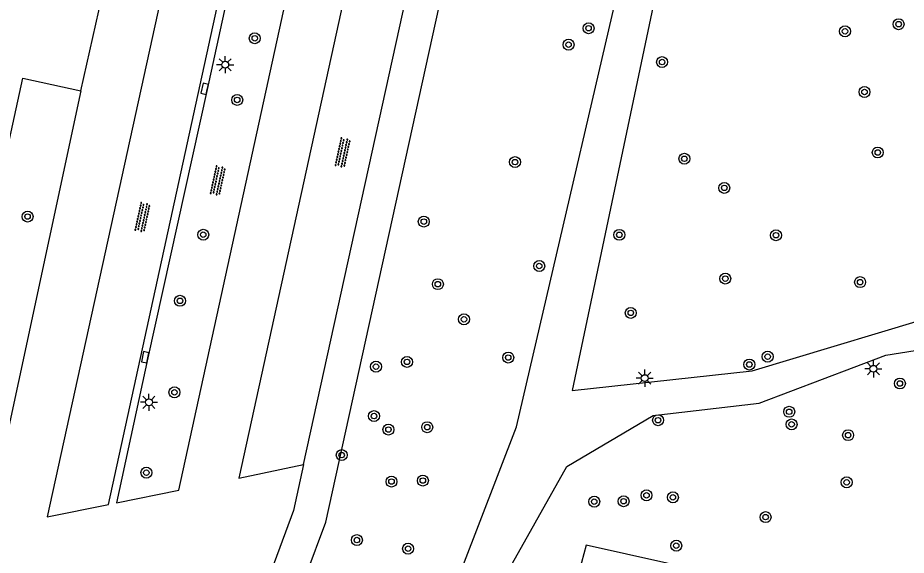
# Model space of a CAD drawing. Extents: x 128999 to 131010, y 395498 to 399007.
# Drawn here: x 129789.1 to 129853.9, y 397169.2 to 397208.4 of the extents above; entities that cross this region are included whole.
import ezdxf

# ---------------------------------------------------------------- set-up
doc = ezdxf.new("R2010")
doc.units = 0
for name, color, linetype in [('gg-afsc-erfafscheiding', 7, 'Continuous'), ('gg-knt-onverhard', 7, 'Continuous'), ('gg-knt-trap', 7, 'Continuous'), ('gg-knt-verharding', 7, 'Continuous'), ('gg-kntw-bovenkant insteek waterloop', 7, 'Continuous'), ('gt-symb-boom', 7, 'Continuous'), ('gt-symb-kolk', 7, 'Continuous'), ('gt-symb-lichtmast', 7, 'Continuous'), ('gt-symb-overige verharding', 7, 'Continuous')]:
    doc.layers.add(name, color=color, linetype=linetype)

# ---------------------------------------------------------------- blocks, each defined once
blk = doc.blocks.new('gt0-BOOM')
at = {"layer": 'gt-symb-boom'}
for radius in [0.4, 0.2]:
    blk.add_circle((0, 0), radius, dxfattribs=at)
blk = doc.blocks.new('gt0-LMAST')
at = {"layer": 'gt-symb-lichtmast'}
for p, q in [((-0.182, 0.173), (-0.447, 0.438)), ((-0.005, 0.246), (-0.005, 0.621)), ((0.172, 0.173), (0.437, 0.438)), ((-0.255, -0.004), (-0.63, -0.004)), ((-0.182, -0.181), (-0.447, -0.446)), ((-0.005, -0.254), (-0.005, -0.629)), ((0.437, -0.446), (0.172, -0.181)), ((0.245, -0.004), (0.62, -0.004))]:
    blk.add_line(p, q, dxfattribs=at)
blk.add_circle((-0.005, -0.004), 0.25, dxfattribs=at)
blk = doc.blocks.new('gt0-KOLK')
at = {"layer": 'gt-symb-kolk'}
blk.add_lwpolyline([(0, 0), (0.375, 0), (0.375, 0.4), (-0.375, 0.4), (-0.375, 0), (0, 0)], dxfattribs=at)
blk = doc.blocks.new('gt0-OVH')
at = {"layer": 'gt-symb-overige verharding'}
for points in [[(-0.972, 0.298), (-0.967, 0.308), (-0.965, 0.319), (-0.966, 0.33), (-0.971, 0.34), (-0.978, 0.348), (-0.988, 0.353), (-0.999, 0.355), (-1.01, 0.354), (-1.02, 0.349), (-1.028, 0.342), (-1.033, 0.332), (-1.035, 0.321), (-1.034, 0.31), (-1.029, 0.3), (-1.022, 0.292), (-1.012, 0.287), (-1.001, 0.285), (-0.99, 0.286), (-0.98, 0.291)], [(-0.872, 0.106), (-0.867, 0.116), (-0.865, 0.126), (-0.866, 0.137), (-0.871, 0.147), (-0.878, 0.156), (-0.888, 0.161), (-0.899, 0.163), (-0.91, 0.162), (-0.92, 0.157), (-0.928, 0.15), (-0.933, 0.14), (-0.935, 0.129), (-0.934, 0.118), (-0.929, 0.108), (-0.922, 0.1), (-0.912, 0.095), (-0.901, 0.092), (-0.89, 0.094), (-0.88, 0.098)], [(-0.772, 0.298), (-0.767, 0.308), (-0.765, 0.319), (-0.766, 0.33), (-0.771, 0.34), (-0.778, 0.348), (-0.788, 0.353), (-0.799, 0.355), (-0.81, 0.354), (-0.82, 0.349), (-0.828, 0.342), (-0.833, 0.332), (-0.835, 0.321), (-0.834, 0.31), (-0.829, 0.3), (-0.822, 0.292), (-0.812, 0.287), (-0.801, 0.285), (-0.79, 0.286), (-0.78, 0.291)], [(-0.672, 0.106), (-0.667, 0.116), (-0.665, 0.126), (-0.666, 0.137), (-0.671, 0.147), (-0.678, 0.156), (-0.688, 0.161), (-0.699, 0.163), (-0.71, 0.162), (-0.72, 0.157), (-0.728, 0.15), (-0.733, 0.14), (-0.735, 0.129), (-0.734, 0.118), (-0.729, 0.108), (-0.722, 0.1), (-0.712, 0.095), (-0.701, 0.092), (-0.69, 0.094), (-0.68, 0.098)], [(-0.572, 0.298), (-0.567, 0.308), (-0.565, 0.319), (-0.566, 0.33), (-0.571, 0.34), (-0.578, 0.348), (-0.588, 0.353), (-0.599, 0.355), (-0.61, 0.354), (-0.62, 0.349), (-0.628, 0.342), (-0.633, 0.332), (-0.635, 0.321), (-0.634, 0.31), (-0.629, 0.3), (-0.622, 0.292), (-0.612, 0.287), (-0.601, 0.285), (-0.59, 0.286), (-0.58, 0.291)], [(-0.472, 0.106), (-0.467, 0.116), (-0.465, 0.126), (-0.466, 0.137), (-0.471, 0.147), (-0.478, 0.156), (-0.488, 0.161), (-0.499, 0.163), (-0.51, 0.162), (-0.52, 0.157), (-0.528, 0.15), (-0.533, 0.14), (-0.535, 0.129), (-0.534, 0.118), (-0.529, 0.108), (-0.522, 0.1), (-0.512, 0.095), (-0.501, 0.092), (-0.49, 0.094), (-0.48, 0.098)], [(-0.372, 0.298), (-0.367, 0.308), (-0.365, 0.319), (-0.366, 0.33), (-0.371, 0.34), (-0.378, 0.348), (-0.388, 0.353), (-0.399, 0.355), (-0.41, 0.354), (-0.42, 0.349), (-0.428, 0.342), (-0.433, 0.332), (-0.435, 0.321), (-0.434, 0.31), (-0.429, 0.3), (-0.422, 0.292), (-0.412, 0.287), (-0.401, 0.285), (-0.39, 0.286), (-0.38, 0.291)], [(-0.272, 0.106), (-0.267, 0.116), (-0.265, 0.126), (-0.266, 0.137), (-0.271, 0.147), (-0.278, 0.156), (-0.288, 0.161), (-0.299, 0.163), (-0.31, 0.162), (-0.32, 0.157), (-0.328, 0.15), (-0.333, 0.14), (-0.335, 0.129), (-0.334, 0.118), (-0.329, 0.108), (-0.322, 0.1), (-0.312, 0.095), (-0.301, 0.092), (-0.29, 0.094), (-0.28, 0.098)], [(-0.172, 0.298), (-0.167, 0.308), (-0.165, 0.319), (-0.166, 0.33), (-0.171, 0.34), (-0.178, 0.348), (-0.188, 0.353), (-0.199, 0.355), (-0.21, 0.354), (-0.22, 0.349), (-0.228, 0.342), (-0.233, 0.332), (-0.235, 0.321), (-0.234, 0.31), (-0.229, 0.3), (-0.222, 0.292), (-0.212, 0.287), (-0.201, 0.285), (-0.19, 0.286), (-0.18, 0.291)], [(-0.072, 0.106), (-0.067, 0.116), (-0.065, 0.126), (-0.066, 0.137), (-0.071, 0.147), (-0.078, 0.156), (-0.088, 0.161), (-0.099, 0.163), (-0.11, 0.162), (-0.12, 0.157), (-0.128, 0.15), (-0.133, 0.14), (-0.135, 0.129), (-0.134, 0.118), (-0.129, 0.108), (-0.122, 0.1), (-0.112, 0.095), (-0.101, 0.092), (-0.09, 0.094), (-0.08, 0.098)], [(0.028, 0.298), (0.033, 0.308), (0.035, 0.319), (0.034, 0.33), (0.029, 0.34), (0.022, 0.348), (0.012, 0.353), (0.001, 0.355), (-0.01, 0.354), (-0.02, 0.349), (-0.028, 0.342), (-0.033, 0.332), (-0.035, 0.321), (-0.034, 0.31), (-0.029, 0.3), (-0.022, 0.292), (-0.012, 0.287), (-0.001, 0.285), (0.01, 0.286), (0.02, 0.291)], [(0.128, 0.106), (0.133, 0.116), (0.135, 0.126), (0.134, 0.137), (0.129, 0.147), (0.122, 0.156), (0.112, 0.161), (0.101, 0.163), (0.09, 0.162), (0.08, 0.157), (0.072, 0.15), (0.067, 0.14), (0.065, 0.129), (0.066, 0.118), (0.071, 0.108), (0.078, 0.1), (0.088, 0.095), (0.099, 0.092), (0.11, 0.094), (0.12, 0.098)], [(0.228, 0.298), (0.233, 0.308), (0.235, 0.319), (0.234, 0.33), (0.229, 0.34), (0.222, 0.348), (0.212, 0.353), (0.201, 0.355), (0.19, 0.354), (0.18, 0.349), (0.172, 0.342), (0.167, 0.332), (0.165, 0.321), (0.166, 0.31), (0.171, 0.3), (0.178, 0.292), (0.188, 0.287), (0.199, 0.285), (0.21, 0.286), (0.22, 0.291)], [(0.328, 0.106), (0.333, 0.116), (0.335, 0.126), (0.334, 0.137), (0.329, 0.147), (0.322, 0.156), (0.312, 0.161), (0.301, 0.163), (0.29, 0.162), (0.28, 0.157), (0.272, 0.15), (0.267, 0.14), (0.265, 0.129), (0.266, 0.118), (0.271, 0.108), (0.278, 0.1), (0.288, 0.095), (0.299, 0.092), (0.31, 0.094), (0.32, 0.098)], [(0.428, 0.298), (0.433, 0.308), (0.435, 0.319), (0.434, 0.33), (0.429, 0.34), (0.422, 0.348), (0.412, 0.353), (0.401, 0.355), (0.39, 0.354), (0.38, 0.349), (0.372, 0.342), (0.367, 0.332), (0.365, 0.321), (0.366, 0.31), (0.371, 0.3), (0.378, 0.292), (0.388, 0.287), (0.399, 0.285), (0.41, 0.286), (0.42, 0.291)], [(0.528, 0.106), (0.533, 0.116), (0.535, 0.126), (0.534, 0.137), (0.529, 0.147), (0.522, 0.156), (0.512, 0.161), (0.501, 0.163), (0.49, 0.162), (0.48, 0.157), (0.472, 0.15), (0.467, 0.14), (0.465, 0.129), (0.466, 0.118), (0.471, 0.108), (0.478, 0.1), (0.488, 0.095), (0.499, 0.092), (0.51, 0.094), (0.52, 0.098)], [(0.628, 0.298), (0.633, 0.308), (0.635, 0.319), (0.634, 0.33), (0.629, 0.34), (0.622, 0.348), (0.612, 0.353), (0.601, 0.355), (0.59, 0.354), (0.58, 0.349), (0.572, 0.342), (0.567, 0.332), (0.565, 0.321), (0.566, 0.31), (0.571, 0.3), (0.578, 0.292), (0.588, 0.287), (0.599, 0.285), (0.61, 0.286), (0.62, 0.291)], [(0.728, 0.106), (0.733, 0.116), (0.735, 0.126), (0.734, 0.137), (0.729, 0.147), (0.722, 0.156), (0.712, 0.161), (0.701, 0.163), (0.69, 0.162), (0.68, 0.157), (0.672, 0.15), (0.667, 0.14), (0.665, 0.129), (0.666, 0.118), (0.671, 0.108), (0.678, 0.1), (0.688, 0.095), (0.699, 0.092), (0.71, 0.094), (0.72, 0.098)], [(0.828, 0.298), (0.833, 0.308), (0.835, 0.319), (0.834, 0.33), (0.829, 0.34), (0.822, 0.348), (0.812, 0.353), (0.801, 0.355), (0.79, 0.354), (0.78, 0.349), (0.772, 0.342), (0.767, 0.332), (0.765, 0.321), (0.766, 0.31), (0.771, 0.3), (0.778, 0.292), (0.788, 0.287), (0.799, 0.285), (0.81, 0.286), (0.82, 0.291)], [(0.928, 0.106), (0.933, 0.116), (0.935, 0.126), (0.934, 0.137), (0.929, 0.147), (0.922, 0.156), (0.912, 0.161), (0.901, 0.163), (0.89, 0.162), (0.88, 0.157), (0.872, 0.15), (0.867, 0.14), (0.865, 0.129), (0.866, 0.118), (0.871, 0.108), (0.878, 0.1), (0.888, 0.095), (0.899, 0.092), (0.91, 0.094), (0.92, 0.098)], [(1.028, 0.298), (1.033, 0.308), (1.035, 0.319), (1.034, 0.33), (1.029, 0.34), (1.022, 0.348), (1.012, 0.353), (1.001, 0.355), (0.99, 0.354), (0.98, 0.349), (0.972, 0.342), (0.967, 0.332), (0.965, 0.321), (0.966, 0.31), (0.971, 0.3), (0.978, 0.292), (0.988, 0.287), (0.999, 0.285), (1.01, 0.286), (1.02, 0.291)], [(-0.972, -0.142), (-0.967, -0.132), (-0.965, -0.121), (-0.966, -0.11), (-0.971, -0.1), (-0.978, -0.092), (-0.988, -0.087), (-0.999, -0.085), (-1.01, -0.086), (-1.02, -0.091), (-1.028, -0.098), (-1.033, -0.108), (-1.035, -0.119), (-1.034, -0.13), (-1.029, -0.14), (-1.022, -0.148), (-1.012, -0.153), (-1.001, -0.155), (-0.99, -0.154), (-0.98, -0.149)], [(-0.872, -0.334), (-0.867, -0.324), (-0.865, -0.314), (-0.866, -0.303), (-0.871, -0.293), (-0.878, -0.284), (-0.888, -0.279), (-0.899, -0.277), (-0.91, -0.278), (-0.92, -0.283), (-0.928, -0.29), (-0.933, -0.3), (-0.935, -0.311), (-0.934, -0.322), (-0.929, -0.332), (-0.922, -0.34), (-0.912, -0.345), (-0.901, -0.348), (-0.89, -0.346), (-0.88, -0.342)], [(-0.772, -0.142), (-0.767, -0.132), (-0.765, -0.121), (-0.766, -0.11), (-0.771, -0.1), (-0.778, -0.092), (-0.788, -0.087), (-0.799, -0.085), (-0.81, -0.086), (-0.82, -0.091), (-0.828, -0.098), (-0.833, -0.108), (-0.835, -0.119), (-0.834, -0.13), (-0.829, -0.14), (-0.822, -0.148), (-0.812, -0.153), (-0.801, -0.155), (-0.79, -0.154), (-0.78, -0.149)], [(-0.672, -0.334), (-0.667, -0.324), (-0.665, -0.314), (-0.666, -0.303), (-0.671, -0.293), (-0.678, -0.284), (-0.688, -0.279), (-0.699, -0.277), (-0.71, -0.278), (-0.72, -0.283), (-0.728, -0.29), (-0.733, -0.3), (-0.735, -0.311), (-0.734, -0.322), (-0.729, -0.332), (-0.722, -0.34), (-0.712, -0.345), (-0.701, -0.348), (-0.69, -0.346), (-0.68, -0.342)], [(-0.572, -0.142), (-0.567, -0.132), (-0.565, -0.121), (-0.566, -0.11), (-0.571, -0.1), (-0.578, -0.092), (-0.588, -0.087), (-0.599, -0.085), (-0.61, -0.086), (-0.62, -0.091), (-0.628, -0.098), (-0.633, -0.108), (-0.635, -0.119), (-0.634, -0.13), (-0.629, -0.14), (-0.622, -0.148), (-0.612, -0.153), (-0.601, -0.155), (-0.59, -0.154), (-0.58, -0.149)], [(-0.472, -0.334), (-0.467, -0.324), (-0.465, -0.314), (-0.466, -0.303), (-0.471, -0.293), (-0.478, -0.284), (-0.488, -0.279), (-0.499, -0.277), (-0.51, -0.278), (-0.52, -0.283), (-0.528, -0.29), (-0.533, -0.3), (-0.535, -0.311), (-0.534, -0.322), (-0.529, -0.332), (-0.522, -0.34), (-0.512, -0.345), (-0.501, -0.348), (-0.49, -0.346), (-0.48, -0.342)], [(-0.372, -0.142), (-0.367, -0.132), (-0.365, -0.121), (-0.366, -0.11), (-0.371, -0.1), (-0.378, -0.092), (-0.388, -0.087), (-0.399, -0.085), (-0.41, -0.086), (-0.42, -0.091), (-0.428, -0.098), (-0.433, -0.108), (-0.435, -0.119), (-0.434, -0.13), (-0.429, -0.14), (-0.422, -0.148), (-0.412, -0.153), (-0.401, -0.155), (-0.39, -0.154), (-0.38, -0.149)], [(-0.272, -0.334), (-0.267, -0.324), (-0.265, -0.314), (-0.266, -0.303), (-0.271, -0.293), (-0.278, -0.284), (-0.288, -0.279), (-0.299, -0.277), (-0.31, -0.278), (-0.32, -0.283), (-0.328, -0.29), (-0.333, -0.3), (-0.335, -0.311), (-0.334, -0.322), (-0.329, -0.332), (-0.322, -0.34), (-0.312, -0.345), (-0.301, -0.348), (-0.29, -0.346), (-0.28, -0.342)], [(-0.172, -0.142), (-0.167, -0.132), (-0.165, -0.121), (-0.166, -0.11), (-0.171, -0.1), (-0.178, -0.092), (-0.188, -0.087), (-0.199, -0.085), (-0.21, -0.086), (-0.22, -0.091), (-0.228, -0.098), (-0.233, -0.108), (-0.235, -0.119), (-0.234, -0.13), (-0.229, -0.14), (-0.222, -0.148), (-0.212, -0.153), (-0.201, -0.155), (-0.19, -0.154), (-0.18, -0.149)], [(-0.072, -0.334), (-0.067, -0.324), (-0.065, -0.314), (-0.066, -0.303), (-0.071, -0.293), (-0.078, -0.284), (-0.088, -0.279), (-0.099, -0.277), (-0.11, -0.278), (-0.12, -0.283), (-0.128, -0.29), (-0.133, -0.3), (-0.135, -0.311), (-0.134, -0.322), (-0.129, -0.332), (-0.122, -0.34), (-0.112, -0.345), (-0.101, -0.348), (-0.09, -0.346), (-0.08, -0.342)], [(0.028, -0.142), (0.033, -0.132), (0.035, -0.121), (0.034, -0.11), (0.029, -0.1), (0.022, -0.092), (0.012, -0.087), (0.001, -0.085), (-0.01, -0.086), (-0.02, -0.091), (-0.028, -0.098), (-0.033, -0.108), (-0.035, -0.119), (-0.034, -0.13), (-0.029, -0.14), (-0.022, -0.148), (-0.012, -0.153), (-0.001, -0.155), (0.01, -0.154), (0.02, -0.149)], [(0.128, -0.334), (0.133, -0.324), (0.135, -0.314), (0.134, -0.303), (0.129, -0.293), (0.122, -0.284), (0.112, -0.279), (0.101, -0.277), (0.09, -0.278), (0.08, -0.283), (0.072, -0.29), (0.067, -0.3), (0.065, -0.311), (0.066, -0.322), (0.071, -0.332), (0.078, -0.34), (0.088, -0.345), (0.099, -0.348), (0.11, -0.346), (0.12, -0.342)], [(0.228, -0.142), (0.233, -0.132), (0.235, -0.121), (0.234, -0.11), (0.229, -0.1), (0.222, -0.092), (0.212, -0.087), (0.201, -0.085), (0.19, -0.086), (0.18, -0.091), (0.172, -0.098), (0.167, -0.108), (0.165, -0.119), (0.166, -0.13), (0.171, -0.14), (0.178, -0.148), (0.188, -0.153), (0.199, -0.155), (0.21, -0.154), (0.22, -0.149)], [(0.328, -0.334), (0.333, -0.324), (0.335, -0.314), (0.334, -0.303), (0.329, -0.293), (0.322, -0.284), (0.312, -0.279), (0.301, -0.277), (0.29, -0.278), (0.28, -0.283), (0.272, -0.29), (0.267, -0.3), (0.265, -0.311), (0.266, -0.322), (0.271, -0.332), (0.278, -0.34), (0.288, -0.345), (0.299, -0.348), (0.31, -0.346), (0.32, -0.342)], [(0.428, -0.142), (0.433, -0.132), (0.435, -0.121), (0.434, -0.11), (0.429, -0.1), (0.422, -0.092), (0.412, -0.087), (0.401, -0.085), (0.39, -0.086), (0.38, -0.091), (0.372, -0.098), (0.367, -0.108), (0.365, -0.119), (0.366, -0.13), (0.371, -0.14), (0.378, -0.148), (0.388, -0.153), (0.399, -0.155), (0.41, -0.154), (0.42, -0.149)], [(0.528, -0.334), (0.533, -0.324), (0.535, -0.314), (0.534, -0.303), (0.529, -0.293), (0.522, -0.284), (0.512, -0.279), (0.501, -0.277), (0.49, -0.278), (0.48, -0.283), (0.472, -0.29), (0.467, -0.3), (0.465, -0.311), (0.466, -0.322), (0.471, -0.332), (0.478, -0.34), (0.488, -0.345), (0.499, -0.348), (0.51, -0.346), (0.52, -0.342)], [(0.628, -0.142), (0.633, -0.132), (0.635, -0.121), (0.634, -0.11), (0.629, -0.1), (0.622, -0.092), (0.612, -0.087), (0.601, -0.085), (0.59, -0.086), (0.58, -0.091), (0.572, -0.098), (0.567, -0.108), (0.565, -0.119), (0.566, -0.13), (0.571, -0.14), (0.578, -0.148), (0.588, -0.153), (0.599, -0.155), (0.61, -0.154), (0.62, -0.149)], [(0.728, -0.334), (0.733, -0.324), (0.735, -0.314), (0.734, -0.303), (0.729, -0.293), (0.722, -0.284), (0.712, -0.279), (0.701, -0.277), (0.69, -0.278), (0.68, -0.283), (0.672, -0.29), (0.667, -0.3), (0.665, -0.311), (0.666, -0.322), (0.671, -0.332), (0.678, -0.34), (0.688, -0.345), (0.699, -0.348), (0.71, -0.346), (0.72, -0.342)], [(0.828, -0.142), (0.833, -0.132), (0.835, -0.121), (0.834, -0.11), (0.829, -0.1), (0.822, -0.092), (0.812, -0.087), (0.801, -0.085), (0.79, -0.086), (0.78, -0.091), (0.772, -0.098), (0.767, -0.108), (0.765, -0.119), (0.766, -0.13), (0.771, -0.14), (0.778, -0.148), (0.788, -0.153), (0.799, -0.155), (0.81, -0.154), (0.82, -0.149)], [(0.928, -0.334), (0.933, -0.324), (0.935, -0.314), (0.934, -0.303), (0.929, -0.293), (0.922, -0.284), (0.912, -0.279), (0.901, -0.277), (0.89, -0.278), (0.88, -0.283), (0.872, -0.29), (0.867, -0.3), (0.865, -0.311), (0.866, -0.322), (0.871, -0.332), (0.878, -0.34), (0.888, -0.345), (0.899, -0.348), (0.91, -0.346), (0.92, -0.342)], [(1.028, -0.142), (1.033, -0.132), (1.035, -0.121), (1.034, -0.11), (1.029, -0.1), (1.022, -0.092), (1.012, -0.087), (1.001, -0.085), (0.99, -0.086), (0.98, -0.091), (0.972, -0.098), (0.967, -0.108), (0.965, -0.119), (0.966, -0.13), (0.971, -0.14), (0.978, -0.148), (0.988, -0.153), (0.999, -0.155), (1.01, -0.154), (1.02, -0.149)]]:
    blk.add_lwpolyline(points, close=True, dxfattribs=at)

msp = doc.modelspace()

# ---------------------------------------------------------------- linework, layer by layer
at = {"layer": 'gg-afsc-erfafscheiding'}
msp.add_line((129793.702, 397203.049), (129795.466, 397210.912), dxfattribs=at)
msp.add_lwpolyline([(129782.024, 397170.28), (129783.382, 397176.117), (129789.451, 397203.969), (129793.702, 397203.049)], dxfattribs=at)
at = {"layer": 'gg-knt-onverhard'}
for points in [[(129820.18, 397164.78), (129825.48, 397178.55), (129834.88, 397219.01), (129837.37, 397218.38), (129829.53, 397181.19), (129842.67, 397182.63), (129857.86, 397187.2)], [(129822.42, 397163.71), (129829.14, 397175.64), (129835.43, 397179.37), (129843.16, 397180.26), (129852.4, 397183.77), (129858.23, 397184.69)]]:
    msp.add_lwpolyline(points, dxfattribs=at)
at = {"layer": 'gg-knt-trap'}
msp.add_lwpolyline([(129879.902, 397158.904), (129830.548, 397169.902), (129830.044, 397168.027)], dxfattribs=at)
at = {"layer": 'gg-knt-verharding'}
for points in [[(129824.132, 397261.171), (129805.222, 397174.794), (129809.93, 397175.801)], [(129791.229, 397171.977), (129795.709, 397172.878), (129814.385, 397258.355), (129810.37, 397259.236), (129791.229, 397171.977)], [(129796.293, 397172.999), (129800.833, 397173.912), (129819.088, 397257.33), (129815.004, 397258.208), (129807.159, 397222.687), (129802.919, 397203.136), (129798.583, 397183.57), (129796.293, 397172.999)], [(129809.93, 397175.801), (129825.439, 397246.342), (129825.586, 397249.443)], [(129793.702, 397203.049), (129786.804, 397171.088), (129782.024, 397170.28)], [(129809.93, 397175.801), (129809.208, 397172.431), (129807.795, 397168.633), (129807.678, 397168.131)]]:
    msp.add_lwpolyline(points, dxfattribs=at)
at = {"layer": 'gg-kntw-bovenkant insteek waterloop'}
msp.add_lwpolyline([(129807.678, 397168.131), (129808.557, 397166.961), (129809.802, 397166.778), (129810.138, 397167.761), (129811.567, 397171.601), (129827.881, 397245.805), (129828.09, 397249.133), (129825.586, 397249.443)], dxfattribs=at)

# ---------------------------------------------------------------- block references
at = {"layer": 'gt-symb-boom'}
for p in [(129853.342, 397207.898), (129830.726, 397207.603), (129849.436, 397207.378), (129806.378, 397206.871), (129829.266, 397206.402), (129836.091, 397205.136), (129850.854, 397202.956), (129805.097, 397202.375), (129837.717, 397198.086), (129851.822, 397198.543), (129825.365, 397197.842), (129840.626, 397195.961), (129789.806, 397193.872), (129818.71, 397193.504), (129802.622, 397192.547), (129832.972, 397192.54), (129844.398, 397192.51), (129827.128, 397190.265), (129819.734, 397188.943), (129840.699, 397189.348), (129850.536, 397189.089), (129800.922, 397187.728), (129821.638, 397186.38), (129833.806, 397186.848), (129817.487, 397183.274), (129824.869, 397183.592), (129843.791, 397183.658), (129815.22, 397182.927), (129842.452, 397183.083), (129853.438, 397181.699), (129800.522, 397181.058), (129815.077, 397179.325), (129845.361, 397179.637), (129835.796, 397179.024), (129845.537, 397178.718), (129816.131, 397178.34), (129818.957, 397178.514), (129849.66, 397177.933), (129812.722, 397176.48), (129798.474, 397175.2), (129816.353, 397174.55), (129818.64, 397174.623), (129849.555, 397174.495), (129834.954, 397173.547), (129836.878, 397173.396), (129831.141, 397173.085), (129833.279, 397173.116), (129843.64, 397171.956), (129813.827, 397170.284), (129817.562, 397169.656), (129837.122, 397169.875)]:
    msp.add_blockref('gt0-BOOM', p, dxfattribs=at)
at = {"layer": 'gt-symb-kolk'}
for p, rotation in [((129802.919, 397203.136), 77.52092819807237), ((129798.583, 397183.57), 77.7571404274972)]:
    msp.add_blockref('gt0-KOLK', p, dxfattribs=dict(at, rotation=rotation))
at = {"layer": 'gt-symb-lichtmast'}
for p in [(129804.23, 397204.945), (129851.509, 397182.777), (129834.827, 397182.097), (129798.664, 397180.333)]:
    msp.add_blockref('gt0-LMAST', p, dxfattribs=at)
at = {"layer": 'gt-symb-overige verharding'}
for p, rotation in [((129812.797, 397198.534), 77.70114482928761), ((129803.69, 397196.493), 77.70114483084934), ((129798.195, 397193.823), 77.70114482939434)]:
    msp.add_blockref('gt0-OVH', p, dxfattribs=dict(at, rotation=rotation))

doc.saveas('drawing.dxf')
